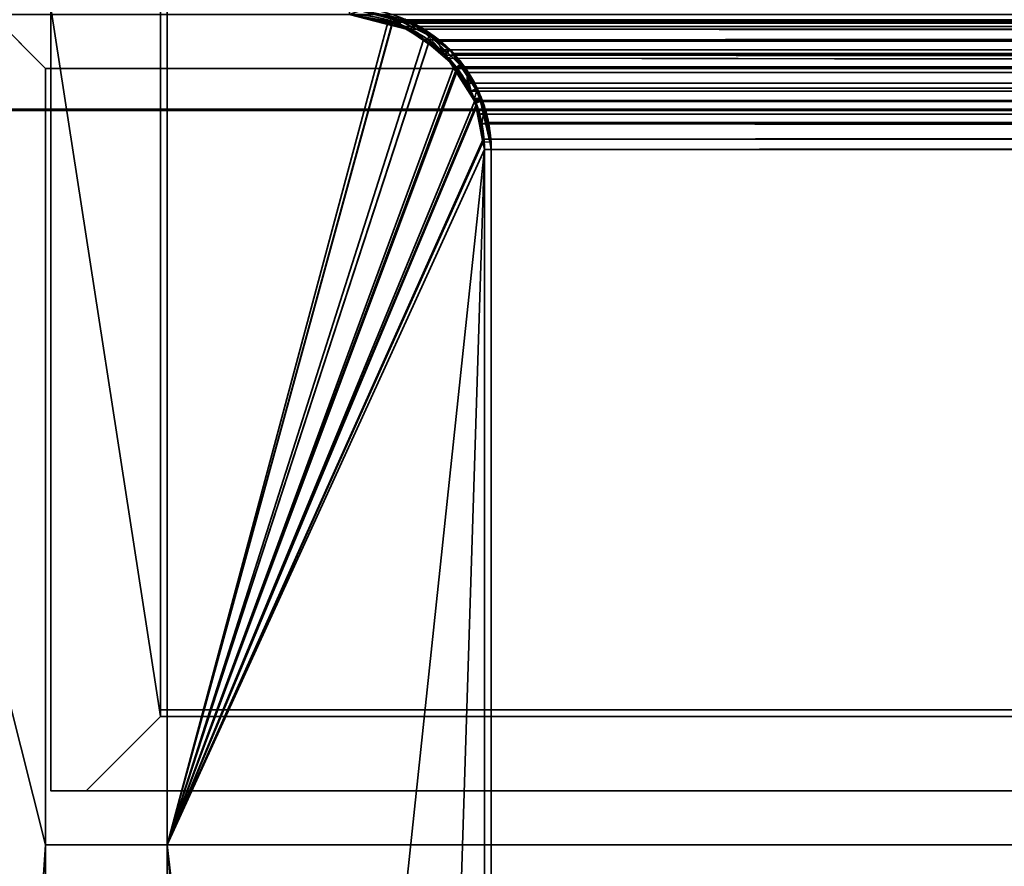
# Model space of a CAD drawing. Header units: millimetres. Extents: x -490 to 6690, y -115 to 152.
# Tile 876 of 1056: x 4028 to 4064, y 105 to 137. Entities that reach past the tile are written whole.
import ezdxf

# ---------------------------------------------------------------- set-up
doc = ezdxf.new("R2010")
doc.units = ezdxf.units.MM
doc.layers.add('152', color=253, linetype='Continuous')

# ---------------------------------------------------------------- blocks, each defined once
blk = doc.blocks.new('UG_SURFACE_004')
at = {"layer": '152', "color": 252, "linetype": 'Continuous', "lineweight": 35}
for points in [[(3856, 133.2, 2202.5), (5144, 133.2, 2202.5), (4994, 133.2, 2052.5), (4006, 133.2, 2052.5)], [(5144, -6.2, 2202.5), (5144, 133.2, 2202.5), (3856, 133.2, 2202.5), (3856, -6.2, 2202.5)], [(4006, -6.2, 2052.5), (4006, 133.2, 2052.5), (4994, 133.2, 2052.5), (4994, -6.2, 2052.5)]]:
    blk.add_3dface(points, dxfattribs=at)
blk = doc.blocks.new('UG_SURFACE_275')
at = {"layer": '152', "color": 254, "linetype": 'Continuous', "lineweight": 35}
for points in [[(4020.75, 136.75, 2032.75), (4020.75, -10, 2032.75), (4028.5, 106, 2025)], [(4028.5, 106, 2025), (4028.5, 134.75, 2025), (4026.5, 136.75, 2027), (4020.75, 136.75, 2032.75)], [(4020.75, 136.75, -7.5), (4026.5, 136.75, -7.5), (4028.5, 134.75, -7.5), (4028.5, 106, -7.5)], [(4028.5, 106, -7.5), (4020.75, -10, -7.5), (4020.75, 136.75, -7.5)], [(4026.5, 136.75, 2027), (4028.5, 134.75, 2025), (4028.5, 134.75, -7.5), (4026.5, 136.75, -7.5)], [(4033, 106, 2020.5), (4033, 136.75, 2020.5), (4033, 136.75, -7.5), (4033, 106, -7.5)], [(4041.325, 136.348, 2012.176), (4039.75, 136.75, 2013.75), (4033, 136.75, 2020.5), (4033, 106, 2020.5)], [(4033, 106, -7.5), (4033, 136.75, -7.5), (4039.75, 136.75, -7.5), (4041.332, 136.435, -7.5)], [(4039.75, 136.75, -7.5), (4039.75, 136.75, 2013.75), (4041.325, 136.348, 2012.176)], [(4041.325, 136.348, 2012.176), (4041.332, 136.435, -7.5), (4039.75, 136.75, -7.5)], [(4041.332, 136.435, -7.5), (4041.664, 136.369, -7.5), (4042.674, 135.694, -7.5), (4033, 106, -7.5)], [(4041.664, 136.369, -7.5), (4041.332, 136.435, -7.5), (4041.325, 136.348, 2012.176)], [(4041.664, 136.369, -7.5), (4041.325, 136.348, 2012.176), (4042.148, 136.138, 2011.352)], [(4042.148, 136.138, 2011.352), (4042.674, 135.694, -7.5), (4041.664, 136.369, -7.5)], [(4033, 106, 2020.5), (4042.682, 135.674, 2010.818), (4042.148, 136.138, 2011.352), (4041.325, 136.348, 2012.176)], [(4042.148, 136.138, 2011.352), (4042.682, 135.674, 2010.818), (4042.674, 135.694, -7.5)], [(4033, 106, -7.5), (4042.674, 135.694, -7.5), (4043.285, 135.286, -7.5), (4043.694, 134.674, -7.5)], [(4033, 106, 2020.5), (4043.766, 134.72, 2009.734), (4043.754, 134.745, 2009.747), (4042.682, 135.674, 2010.818)], [(4043.285, 135.286, -7.5), (4042.674, 135.694, -7.5), (4042.682, 135.674, 2010.818)], [(4043.285, 135.286, -7.5), (4042.682, 135.674, 2010.818), (4043.754, 134.745, 2009.747)], [(4043.754, 134.745, 2009.747), (4043.694, 134.674, -7.5), (4043.285, 135.286, -7.5)], [(4028.5, 134.75, 2025), (4028.5, 106, 2025), (4028.5, 106, -7.5), (4028.5, 134.75, -7.5)], [(4044.467, 133.372, 2009.033), (4043.766, 134.72, 2009.734), (4033, 106, 2020.5)], [(4033, 106, -7.5), (4043.694, 134.674, -7.5), (4044.369, 133.663, -7.5), (4044.427, 133.372, -7.5)], [(4043.754, 134.745, 2009.747), (4043.766, 134.72, 2009.734), (4043.694, 134.674, -7.5)], [(4044.369, 133.663, -7.5), (4043.694, 134.674, -7.5), (4043.766, 134.72, 2009.734)], [(4044.369, 133.663, -7.5), (4043.766, 134.72, 2009.734), (4044.467, 133.372, 2009.033)], [(4044.467, 133.372, 2009.033), (4044.427, 133.372, -7.5), (4044.369, 133.663, -7.5)], [(4044.702, 132.05, 2008.798), (4044.503, 133.303, 2008.997), (4044.467, 133.372, 2009.033), (4033, 106, 2020.5)], [(4044.427, 133.372, -7.5), (4044.69, 132.052, -7.5), (4033, 106, -7.5)], [(4044.427, 133.372, -7.5), (4044.467, 133.372, 2009.033), (4044.503, 133.303, 2008.997)], [(4044.503, 133.303, 2008.997), (4044.69, 132.052, -7.5), (4044.427, 133.372, -7.5)], [(4044.503, 133.303, 2008.997), (4044.702, 132.05, 2008.798), (4044.69, 132.052, -7.5)], [(4044.69, 132.052, -7.5), (4044.75, 131.75, -7.5), (4044.75, 5, -7.5), (4033, 106, -7.5)], [(4033, 106, 2020.5), (4033, 21, 2020.5), (4044.75, 131.75, 2008.75), (4044.702, 132.05, 2008.798)], [(4044.69, 132.052, -7.5), (4044.702, 132.05, 2008.798), (4044.75, 131.75, 2008.75)], [(4044.75, 131.75, 2008.75), (4044.75, 131.75, -7.5), (4044.69, 132.052, -7.5)], [(4037, 13, 2016.5), (4041, 13, 2012.5), (4044.75, 131.75, 2008.75), (4033, 21, 2020.5)], [(4041, 13, 2012.5), (4041, 5, 2012.5), (4044.75, 5, 2008.75), (4044.75, 131.75, 2008.75)], [(4044.75, 131.75, 2008.75), (4044.75, 5, 2008.75), (4044.75, 5, -7.5), (4044.75, 131.75, -7.5)], [(4028.5, 21, 2025), (4028.5, 106, 2025), (4020.75, -10, 2032.75)], [(4020.75, -10, -7.5), (4028.5, 106, -7.5), (4028.5, 21, -7.5)], [(4028.5, 106, 2025), (4033, 106, 2020.5), (4033, 106, -7.5), (4028.5, 106, -7.5)], [(4028.5, 21, 2025), (4033, 21, 2020.5), (4033, 106, 2020.5), (4028.5, 106, 2025)], [(4028.5, 106, -7.5), (4033, 106, -7.5), (4033, 21, -7.5), (4028.5, 21, -7.5)], [(4033, 21, -7.5), (4033, 106, -7.5), (4041, 13, -7.5), (4037, 13, -7.5)], [(4041, 13, -7.5), (4033, 106, -7.5), (4044.75, 5, -7.5)]]:
    blk.add_3dface(points, dxfattribs=at)
blk = doc.blocks.new('UG_SURFACE_276')
at = {"layer": '152', "color": 7, "linetype": 'Continuous', "lineweight": 35}
for points in [[(4041.323, 136.674, -7.5), (4039.75, 137, 2013.75), (4041.665, 136.496, 2011.835)], [(4039.75, 137, -7.5), (4041.323, 136.674, -7.5), (4041.254, 136.463, -7.5), (4039.75, 136.75, -7.5)], [(4039.75, 136.75, 2013.75), (4041.429, 136.46, 2012.071), (4041.665, 136.496, 2011.835), (4039.75, 137, 2013.75)], [(4039.75, 136.75, -7.5), (4041.254, 136.463, -7.5), (4041.582, 136.368, 2011.919)], [(4041.582, 136.368, 2011.919), (4041.429, 136.46, 2012.071), (4039.75, 136.75, -7.5)], [(4041.429, 136.46, 2012.071), (4039.75, 136.75, 2013.75), (4039.75, 136.75, -7.5)], [(4041.591, 136.399, -7.5), (4041.254, 136.463, -7.5), (4041.323, 136.674, -7.5), (4041.676, 136.601, -7.5)], [(4041.254, 136.463, -7.5), (4041.591, 136.399, -7.5), (4041.582, 136.368, 2011.919)], [(4041.665, 136.496, 2011.835), (4041.676, 136.601, -7.5), (4041.323, 136.674, -7.5)], [(4041.665, 136.496, 2011.835), (4041.429, 136.46, 2012.071), (4041.582, 136.368, 2011.919)], [(4042.334, 136.32, 2011.166), (4041.665, 136.496, 2011.835), (4041.582, 136.368, 2011.919), (4043.118, 135.446, 2010.382)], [(4043.118, 135.446, 2010.382), (4041.582, 136.368, 2011.919), (4041.591, 136.399, -7.5)], [(4041.591, 136.399, -7.5), (4041.676, 136.601, -7.5), (4041.814, 136.572, -7.5)], [(4041.814, 136.572, -7.5), (4042.729, 135.956, -7.5), (4042.583, 135.747, -7.5), (4041.591, 136.399, -7.5)], [(4041.591, 136.399, -7.5), (4042.583, 135.747, -7.5), (4043.268, 135.257, 2010.232)], [(4043.268, 135.257, 2010.232), (4043.118, 135.446, 2010.382), (4041.591, 136.399, -7.5)], [(4041.814, 136.572, -7.5), (4041.676, 136.601, -7.5), (4041.665, 136.496, 2011.835)], [(4042.729, 135.956, -7.5), (4041.814, 136.572, -7.5), (4041.665, 136.496, 2011.835)], [(4042.729, 135.956, -7.5), (4041.665, 136.496, 2011.835), (4042.334, 136.32, 2011.166)], [(4042.334, 136.32, 2011.166), (4043.462, 135.462, -7.5), (4042.729, 135.956, -7.5)], [(4042.334, 136.32, 2011.166), (4043.401, 135.33, 2010.099), (4043.462, 135.462, -7.5)], [(4043.118, 135.446, 2010.382), (4043.401, 135.33, 2010.099), (4042.334, 136.32, 2011.166)], [(4043.285, 135.286, -7.5), (4042.583, 135.747, -7.5), (4042.729, 135.956, -7.5), (4043.462, 135.462, -7.5)], [(4042.583, 135.747, -7.5), (4043.285, 135.286, -7.5), (4043.268, 135.257, 2010.232)], [(4043.401, 135.33, 2010.099), (4043.118, 135.446, 2010.382), (4043.268, 135.257, 2010.232)], [(4043.268, 135.257, 2010.232), (4044.106, 134.205, 2009.394), (4044.116, 134.667, 2009.385), (4043.401, 135.33, 2010.099)], [(4044.106, 134.205, 2009.394), (4043.268, 135.257, 2010.232), (4043.285, 135.286, -7.5)], [(4043.462, 135.462, -7.5), (4043.835, 134.891, -7.5), (4043.644, 134.744, -7.5), (4043.285, 135.286, -7.5)], [(4043.285, 135.286, -7.5), (4043.644, 134.744, -7.5), (4044.368, 133.565, 2009.132)], [(4044.368, 133.565, 2009.132), (4044.106, 134.205, 2009.394), (4043.285, 135.286, -7.5)], [(4043.835, 134.891, -7.5), (4043.462, 135.462, -7.5), (4043.401, 135.33, 2010.099)], [(4043.835, 134.891, -7.5), (4043.401, 135.33, 2010.099), (4044.116, 134.667, 2009.385)], [(4044.384, 133.628, -7.5), (4043.644, 134.744, -7.5), (4043.835, 134.891, -7.5), (4044.625, 133.679, -7.5)], [(4043.644, 134.744, -7.5), (4044.384, 133.628, -7.5), (4044.368, 133.565, 2009.132)], [(4044.116, 134.667, 2009.385), (4044.625, 133.679, -7.5), (4043.835, 134.891, -7.5)], [(4044.582, 133.638, 2008.918), (4044.116, 134.667, 2009.385), (4044.106, 134.205, 2009.394), (4044.368, 133.565, 2009.132)], [(4044.116, 134.667, 2009.385), (4044.582, 133.638, 2008.918), (4044.625, 133.679, -7.5)], [(4044.368, 133.565, 2009.132), (4044.576, 133.058, 2008.924), (4044.818, 133.119, 2008.682), (4044.582, 133.638, 2008.918)], [(4044.384, 133.628, -7.5), (4044.392, 133.589, -7.5), (4044.368, 133.565, 2009.132)], [(4044.576, 133.058, 2008.924), (4044.368, 133.565, 2009.132), (4044.392, 133.589, -7.5)], [(4044.392, 133.589, -7.5), (4044.384, 133.628, -7.5), (4044.625, 133.679, -7.5), (4044.632, 133.668, -7.5)], [(4044.632, 133.668, -7.5), (4044.655, 133.548, -7.5), (4044.416, 133.461, -7.5), (4044.392, 133.589, -7.5)], [(4044.392, 133.589, -7.5), (4044.416, 133.461, -7.5), (4044.75, 131.75, 2008.75)], [(4044.75, 131.75, 2008.75), (4044.576, 133.058, 2008.924), (4044.392, 133.589, -7.5)], [(4044.655, 133.548, -7.5), (4044.945, 132.036, -7.5), (4044.697, 132.022, -7.5), (4044.416, 133.461, -7.5)], [(4044.75, 131.75, 2008.75), (4044.416, 133.461, -7.5), (4044.697, 132.022, -7.5)], [(4044.632, 133.668, -7.5), (4044.625, 133.679, -7.5), (4044.582, 133.638, 2008.918)], [(4044.655, 133.548, -7.5), (4044.632, 133.668, -7.5), (4044.582, 133.638, 2008.918)], [(4044.582, 133.638, 2008.918), (4044.945, 132.036, -7.5), (4044.655, 133.548, -7.5)], [(4044.945, 132.036, -7.5), (4044.582, 133.638, 2008.918), (4044.818, 133.119, 2008.682)], [(4045, 131.75, 2008.5), (4044.818, 133.119, 2008.682), (4044.576, 133.058, 2008.924), (4044.75, 131.75, 2008.75)], [(4044.818, 133.119, 2008.682), (4045, 131.75, -7.5), (4044.945, 132.036, -7.5)], [(4044.818, 133.119, 2008.682), (4045, 131.75, 2008.5), (4045, 131.75, -7.5)], [(4044.945, 132.036, -7.5), (4045, 131.75, -7.5), (4044.75, 131.75, -7.5), (4044.697, 132.022, -7.5)], [(4044.697, 132.022, -7.5), (4044.75, 131.75, -7.5), (4044.75, 131.75, 2008.75)], [(4044.75, 131.75, 2008.75), (4044.75, 5, 2008.75), (4045, 5, 2008.5), (4045, 131.75, 2008.5)], [(4045, 131.75, -7.5), (4045, 5, -7.5), (4044.75, 5, -7.5), (4044.75, 131.75, -7.5)], [(4044.75, 5, 2008.75), (4044.75, 131.75, 2008.75), (4044.75, 131.75, -7.5), (4044.75, 5, -7.5)], [(4045, 5, -7.5), (4045, 131.75, -7.5), (4045, 131.75, 2008.5), (4045, 5, 2008.5)]]:
    blk.add_3dface(points, dxfattribs=at)
blk = doc.blocks.new('UG_SURFACE_277')
at = {"layer": '152', "color": 254, "linetype": 'Continuous', "lineweight": 35}
for points in [[(4020.75, 136.75, 2032.75), (4026.5, 136.75, 2027), (4028.5, 134.75, 2025), (4028.5, 106, 2025)], [(4028.5, 106, 2025), (4020.75, -10, 2032.75), (4020.75, 136.75, 2032.75)], [(4979.25, -10, 2032.75), (4979.25, 136.75, 2032.75), (4020.75, 136.75, 2032.75), (4020.75, -10, 2032.75)], [(4973.5, 136.75, 2027), (4971.5, 134.75, 2025), (4028.5, 134.75, 2025), (4026.5, 136.75, 2027)], [(4967, 106, 2020.5), (4967, 136.75, 2020.5), (4033, 136.75, 2020.5), (4033, 106, 2020.5)], [(4033, 106, 2020.5), (4033, 136.75, 2020.5), (4039.75, 136.75, 2013.75), (4041.19, 136.501, 2012.31)], [(4039.75, 136.75, 2013.75), (4960.25, 136.75, 2013.75), (4958.81, 136.501, 2012.31), (4041.19, 136.501, 2012.31)], [(4033, 106, 2020.5), (4041.19, 136.501, 2012.31), (4041.429, 136.46, 2012.071), (4042.499, 135.817, 2011.001)], [(4041.429, 136.46, 2012.071), (4041.19, 136.501, 2012.31), (4958.81, 136.501, 2012.31)], [(4041.429, 136.46, 2012.071), (4958.81, 136.501, 2012.31), (4958.571, 136.46, 2012.071)], [(4958.571, 136.46, 2012.071), (4042.499, 135.817, 2011.001), (4041.429, 136.46, 2012.071)], [(4958.571, 136.46, 2012.071), (4957.501, 135.817, 2011.001), (4042.499, 135.817, 2011.001)], [(4033, 106, 2020.5), (4042.499, 135.817, 2011.001), (4043.118, 135.446, 2010.382), (4043.621, 134.814, 2009.879)], [(4043.118, 135.446, 2010.382), (4042.499, 135.817, 2011.001), (4957.501, 135.817, 2011.001)], [(4043.118, 135.446, 2010.382), (4957.501, 135.817, 2011.001), (4956.882, 135.446, 2010.382)], [(4956.882, 135.446, 2010.382), (4043.621, 134.814, 2009.879), (4043.118, 135.446, 2010.382)], [(4956.882, 135.446, 2010.382), (4956.379, 134.814, 2009.879), (4043.621, 134.814, 2009.879)], [(4971.5, 134.75, 2025), (4971.5, 106, 2025), (4028.5, 106, 2025), (4028.5, 134.75, 2025)], [(4033, 106, 2020.5), (4043.621, 134.814, 2009.879), (4044.106, 134.205, 2009.394), (4044.381, 133.533, 2009.119)], [(4044.106, 134.205, 2009.394), (4043.621, 134.814, 2009.879), (4956.379, 134.814, 2009.879)], [(4044.106, 134.205, 2009.394), (4956.379, 134.814, 2009.879), (4955.894, 134.205, 2009.394)], [(4955.894, 134.205, 2009.394), (4044.381, 133.533, 2009.119), (4044.106, 134.205, 2009.394)], [(4955.894, 134.205, 2009.394), (4955.619, 133.533, 2009.119), (4044.381, 133.533, 2009.119)], [(4044.381, 133.533, 2009.119), (4044.576, 133.058, 2008.924), (4044.699, 132.137, 2008.801), (4033, 106, 2020.5)], [(4044.576, 133.058, 2008.924), (4044.381, 133.533, 2009.119), (4955.619, 133.533, 2009.119)], [(4044.576, 133.058, 2008.924), (4955.619, 133.533, 2009.119), (4955.424, 133.058, 2008.924)], [(4955.424, 133.058, 2008.924), (4044.699, 132.137, 2008.801), (4044.576, 133.058, 2008.924)], [(4955.424, 133.058, 2008.924), (4955.301, 132.137, 2008.801), (4044.699, 132.137, 2008.801)], [(4044.699, 132.137, 2008.801), (4044.75, 131.75, 2008.75), (4033, 106, 2020.5)], [(4044.699, 132.137, 2008.801), (4955.301, 132.137, 2008.801), (4955.25, 131.75, 2008.75), (4044.75, 131.75, 2008.75)], [(4044.75, 131.75, 2008.75), (4033, 21, 2020.5), (4033, 106, 2020.5)], [(4033, 21, 2020.5), (4044.75, 131.75, 2008.75), (4041, 13, 2012.5), (4037, 13, 2016.5)], [(4044.75, 131.75, 2008.75), (4044.75, 5, 2008.75), (4041, 5, 2012.5), (4041, 13, 2012.5)], [(4955.25, 131.75, 2008.75), (4955.25, 5, 2008.75), (4044.75, 5, 2008.75), (4044.75, 131.75, 2008.75)], [(4020.75, -10, 2032.75), (4028.5, 106, 2025), (4028.5, 21, 2025)], [(4967, 106, 2020.5), (4033, 106, 2020.5), (4028.5, 106, 2025), (4971.5, 106, 2025)], [(4028.5, 106, 2025), (4033, 106, 2020.5), (4033, 21, 2020.5), (4028.5, 21, 2025)]]:
    blk.add_3dface(points, dxfattribs=at)
blk = doc.blocks.new('UG_SURFACE_278')
at = {"layer": '152', "color": 7, "linetype": 'Continuous', "lineweight": 35}
for points in [[(4040.156, 136.903, 2013.344), (4041.643, 136.546, 2011.857), (4041.58, 136.311, 2011.92), (4039.75, 136.75, 2013.75)], [(4041.58, 136.311, 2011.92), (4958.42, 136.311, 2011.92), (4960.25, 136.75, 2013.75), (4039.75, 136.75, 2013.75)], [(4040.156, 136.903, 2013.344), (4959.844, 136.903, 2013.344), (4958.357, 136.546, 2011.857), (4041.643, 136.546, 2011.857)], [(4041.643, 136.546, 2011.857), (4042.13, 136.43, 2011.37), (4042.016, 136.207, 2011.484), (4041.58, 136.311, 2011.92)], [(4042.13, 136.43, 2011.37), (4041.643, 136.546, 2011.857), (4958.357, 136.546, 2011.857)], [(4043.278, 135.249, 2010.222), (4042.016, 136.207, 2011.484), (4042.13, 136.43, 2011.37), (4043.015, 135.758, 2010.485)], [(4042.13, 136.43, 2011.37), (4958.357, 136.546, 2011.857), (4957.87, 136.43, 2011.37)], [(4957.87, 136.43, 2011.37), (4043.015, 135.758, 2010.485), (4042.13, 136.43, 2011.37)], [(4957.87, 136.43, 2011.37), (4956.985, 135.758, 2010.485), (4043.015, 135.758, 2010.485)], [(4957.984, 136.207, 2011.484), (4041.58, 136.311, 2011.92), (4042.016, 136.207, 2011.484)], [(4957.984, 136.207, 2011.484), (4958.42, 136.311, 2011.92), (4041.58, 136.311, 2011.92)], [(4042.016, 136.207, 2011.484), (4956.722, 135.249, 2010.222), (4957.984, 136.207, 2011.484)], [(4042.016, 136.207, 2011.484), (4043.278, 135.249, 2010.222), (4956.722, 135.249, 2010.222)], [(4043.015, 135.758, 2010.485), (4043.618, 135.3, 2009.882), (4043.434, 135.131, 2010.066), (4043.278, 135.249, 2010.222)], [(4043.618, 135.3, 2009.882), (4043.015, 135.758, 2010.485), (4956.985, 135.758, 2010.485)], [(4043.618, 135.3, 2009.882), (4956.985, 135.758, 2010.485), (4956.382, 135.3, 2009.882)], [(4044.257, 133.916, 2009.243), (4043.434, 135.131, 2010.066), (4043.618, 135.3, 2009.882), (4044.092, 134.6, 2009.408)], [(4956.382, 135.3, 2009.882), (4044.092, 134.6, 2009.408), (4043.618, 135.3, 2009.882)], [(4956.382, 135.3, 2009.882), (4955.908, 134.6, 2009.408), (4044.092, 134.6, 2009.408)], [(4043.278, 135.249, 2010.222), (4955.743, 133.916, 2009.243), (4956.566, 135.131, 2010.066)], [(4955.743, 133.916, 2009.243), (4043.278, 135.249, 2010.222), (4043.434, 135.131, 2010.066)], [(4956.566, 135.131, 2010.066), (4956.722, 135.249, 2010.222), (4043.278, 135.249, 2010.222)], [(4043.434, 135.131, 2010.066), (4955.628, 133.566, 2009.128), (4955.743, 133.916, 2009.243)], [(4043.434, 135.131, 2010.066), (4044.257, 133.916, 2009.243), (4955.628, 133.566, 2009.128)], [(4044.092, 134.6, 2009.408), (4044.482, 134.024, 2009.018), (4044.257, 133.916, 2009.243)], [(4044.482, 134.024, 2009.018), (4044.092, 134.6, 2009.408), (4955.908, 134.6, 2009.408)], [(4044.482, 134.024, 2009.018), (4955.908, 134.6, 2009.408), (4955.518, 134.024, 2009.018)], [(4044.372, 133.566, 2009.128), (4044.257, 133.916, 2009.243), (4044.482, 134.024, 2009.018)], [(4044.257, 133.916, 2009.243), (4044.372, 133.566, 2009.128), (4955.628, 133.566, 2009.128)], [(4044.659, 132.702, 2008.842), (4044.372, 133.566, 2009.128), (4044.482, 134.024, 2009.018), (4044.743, 133.236, 2008.757)], [(4955.518, 134.024, 2009.018), (4044.743, 133.236, 2008.757), (4044.482, 134.024, 2009.018)], [(4955.518, 134.024, 2009.018), (4955.257, 133.236, 2008.757), (4044.743, 133.236, 2008.757)], [(4955.341, 132.702, 2008.842), (4044.372, 133.566, 2009.128), (4044.659, 132.702, 2008.842)], [(4955.341, 132.702, 2008.842), (4955.628, 133.566, 2009.128), (4044.372, 133.566, 2009.128)], [(4044.743, 133.236, 2008.757), (4044.904, 132.749, 2008.596), (4044.659, 132.702, 2008.842)], [(4044.904, 132.749, 2008.596), (4044.743, 133.236, 2008.757), (4955.257, 133.236, 2008.757)], [(4044.904, 132.749, 2008.596), (4955.257, 133.236, 2008.757), (4955.096, 132.749, 2008.596)], [(4044.75, 131.75, 2008.75), (4044.659, 132.702, 2008.842), (4044.904, 132.749, 2008.596), (4045, 131.75, 2008.5)], [(4955.096, 132.749, 2008.596), (4045, 131.75, 2008.5), (4044.904, 132.749, 2008.596)], [(4955.096, 132.749, 2008.596), (4955, 131.75, 2008.5), (4045, 131.75, 2008.5)], [(4044.659, 132.702, 2008.842), (4955.25, 131.75, 2008.75), (4955.341, 132.702, 2008.842)], [(4044.659, 132.702, 2008.842), (4044.75, 131.75, 2008.75), (4955.25, 131.75, 2008.75)], [(4955.25, 5, 2008.75), (4955.25, 131.75, 2008.75), (4044.75, 131.75, 2008.75), (4044.75, 5, 2008.75)], [(4045, 131.75, 2008.5), (4045, 5, 2008.5), (4044.75, 5, 2008.75), (4044.75, 131.75, 2008.75)], [(4045, 5, 2008.5), (4045, 131.75, 2008.5), (4955, 131.75, 2008.5), (4955, 5, 2008.5)]]:
    blk.add_3dface(points, dxfattribs=at)
blk = doc.blocks.new('UG_SURFACE_313')
at = {"layer": '152', "color": 7, "linetype": 'Continuous', "lineweight": 35}
for points in [[(4033, 149, -7.5), (4033, 111, -7.5), (4032.75, 111, -7.5), (4032.75, 149, -7.5)], [(4032.75, 111, 2020.75), (4032.75, 149, 2020.75), (4032.75, 149, -7.5), (4032.75, 111, -7.5)], [(4032.75, 149, 2020.75), (4032.75, 111, 2020.75), (4033, 111, 2020.5), (4033, 149, 2020.5)], [(4033, 111, -7.5), (4033, 149, -7.5), (4033, 149, 2020.5), (4033, 111, 2020.5)], [(4032.75, 111, 2020.75), (4032.75, 111, -7.5), (4033, 111, -7.5), (4033, 111, 2020.5)]]:
    blk.add_3dface(points, dxfattribs=at)
blk = doc.blocks.new('UG_SURFACE_315')
at = {"layer": '152', "color": 14, "linetype": 'Continuous', "lineweight": 35}
for points in [[(4027.75, 152, -7.5), (4027.75, 137, -7.5), (4027.75, 137, 2025.75), (4027.75, 152, 2025.75)], [(4027.75, 137, -7.5), (4027.75, 152, -7.5), (4029.75, 152, -7.5), (4030.02, 151.946, -7.5)], [(4030.021, 151.931, 2023.479), (4029.75, 152, 2023.75), (4027.75, 152, 2025.75), (4027.75, 137, 2025.75)], [(4029.75, 152, 2023.75), (4029.75, 152, -7.5), (4027.75, 152, -7.5), (4027.75, 152, 2025.75)], [(4030.02, 151.946, -7.5), (4030.898, 151.772, -7.5), (4030.918, 151.759, -7.5), (4027.75, 137, -7.5)], [(4030.912, 151.703, 2022.588), (4030.021, 151.931, 2023.479), (4027.75, 137, 2025.75)], [(4027.75, 137, -7.5), (4030.918, 151.759, -7.5), (4031.671, 151.255, -7.5)], [(4027.75, 137, 2025.75), (4031.663, 151.221, 2021.837), (4031.188, 151.633, 2022.311), (4030.912, 151.703, 2022.588)], [(4029.75, 152, -7.5), (4029.75, 152, 2023.75), (4030.021, 151.931, 2023.479)], [(4030.021, 151.931, 2023.479), (4030.02, 151.946, -7.5), (4029.75, 152, -7.5)], [(4030.02, 151.946, -7.5), (4030.021, 151.931, 2023.479), (4030.912, 151.703, 2022.588)], [(4030.912, 151.703, 2022.588), (4030.898, 151.772, -7.5), (4030.02, 151.946, -7.5)], [(4030.912, 151.703, 2022.588), (4030.918, 151.759, -7.5), (4030.898, 151.772, -7.5)], [(4030.918, 151.759, -7.5), (4030.912, 151.703, 2022.588), (4031.188, 151.633, 2022.311)], [(4031.188, 151.633, 2022.311), (4031.671, 151.255, -7.5), (4030.918, 151.759, -7.5)], [(4031.188, 151.633, 2022.311), (4031.663, 151.221, 2021.837), (4031.671, 151.255, -7.5)], [(4031.671, 151.255, -7.5), (4031.871, 151.121, -7.5), (4032.238, 150.573, -7.5), (4027.75, 137, -7.5)], [(4027.75, 137, 2025.75), (4032.264, 150.582, 2021.236), (4032.152, 150.797, 2021.348), (4031.663, 151.221, 2021.837)], [(4031.871, 151.121, -7.5), (4031.671, 151.255, -7.5), (4031.663, 151.221, 2021.837)], [(4031.871, 151.121, -7.5), (4031.663, 151.221, 2021.837), (4032.152, 150.797, 2021.348)], [(4032.152, 150.797, 2021.348), (4032.238, 150.573, -7.5), (4031.871, 151.121, -7.5)], [(4032.626, 149.777, 2020.874), (4032.601, 149.932, 2020.898), (4032.264, 150.582, 2021.236), (4027.75, 137, 2025.75)], [(4032.152, 150.797, 2021.348), (4032.264, 150.582, 2021.236), (4032.238, 150.573, -7.5)], [(4032.522, 150.148, -7.5), (4032.238, 150.573, -7.5), (4032.264, 150.582, 2021.236)], [(4032.522, 150.148, -7.5), (4032.264, 150.582, 2021.236), (4032.601, 149.932, 2020.898)], [(4032.238, 150.573, -7.5), (4032.522, 150.148, -7.5), (4032.596, 149.773, -7.5), (4027.75, 137, -7.5)], [(4032.601, 149.932, 2020.898), (4032.596, 149.773, -7.5), (4032.522, 150.148, -7.5)], [(4032.601, 149.932, 2020.898), (4032.626, 149.777, 2020.874), (4032.596, 149.773, -7.5)], [(4027.75, 137, 2025.75), (4028.7, 137, 2024.8), (4032.75, 149, 2020.75), (4032.626, 149.777, 2020.874)], [(4032.596, 149.773, -7.5), (4032.75, 149, -7.5), (4028.7, 137, -7.5), (4027.75, 137, -7.5)], [(4032.596, 149.773, -7.5), (4032.626, 149.777, 2020.874), (4032.75, 149, 2020.75)], [(4032.75, 149, 2020.75), (4032.75, 149, -7.5), (4032.596, 149.773, -7.5)], [(4028.7, 137, -7.5), (4032.75, 149, -7.5), (4032.75, 110.75, -7.5)], [(4032.75, 110.75, 2020.75), (4032.75, 149, 2020.75), (4028.7, 137, 2024.8)], [(4032.75, 110.75, -7.5), (4032.75, 149, -7.5), (4032.75, 149, 2020.75), (4032.75, 110.75, 2020.75)], [(4027.75, 137, 2025.75), (4027.75, 137, -7.5), (4028.7, 137, -7.5), (4028.7, 137, 2024.8)], [(4028.7, 137, -7.5), (4028.7, 108, -7.5), (4028.7, 108, 2024.8), (4028.7, 137, 2024.8)], [(4032.75, 110.75, -7.5), (4030, 108, -7.5), (4028.7, 108, -7.5), (4028.7, 137, -7.5)], [(4028.7, 137, 2024.8), (4028.7, 108, 2024.8), (4030, 108, 2023.5), (4032.75, 110.75, 2020.75)], [(4030, 108, -7.5), (4032.75, 110.75, -7.5), (4032.75, 110.75, 2020.75), (4030, 108, 2023.5)], [(4028.7, 108, 2024.8), (4028.7, 108, -7.5), (4030, 108, -7.5), (4030, 108, 2023.5)]]:
    blk.add_3dface(points, dxfattribs=at)
blk = doc.blocks.new('UG_SURFACE_316')
at = {"layer": '152', "color": 7, "linetype": 'Continuous', "lineweight": 35}
for points in [[(3952.5, 149, 2101), (3952.5, 133.25, 2101), (5047.5, 133.25, 2101), (5047.5, 149, 2101)], [(5047.25, 149, 2100.75), (5047.25, 133.25, 2100.75), (3952.75, 133.25, 2100.75), (3952.75, 149, 2100.75)], [(4967.25, 111, 2020.75), (4967.25, 149, 2020.75), (4032.75, 149, 2020.75), (4032.75, 111, 2020.75)], [(4033, 149, 2020.5), (4033, 111, 2020.5), (4032.75, 111, 2020.75), (4032.75, 149, 2020.75)], [(4033, 111, 2020.5), (4033, 149, 2020.5), (4967, 149, 2020.5), (4967, 111, 2020.5)], [(5047.25, 133.25, 2100.75), (5047.5, 133.25, 2101), (3952.5, 133.25, 2101), (3952.75, 133.25, 2100.75)], [(4967, 111, 2020.5), (4967.25, 111, 2020.75), (4032.75, 111, 2020.75), (4033, 111, 2020.5)]]:
    blk.add_3dface(points, dxfattribs=at)
blk = doc.blocks.new('UG_SURFACE_317')
at = {"layer": '152', "color": 14, "linetype": 'Continuous', "lineweight": 35}
for points in [[(4028.7, 137, 2024.8), (4032.75, 149, 2020.75), (4032.75, 110.75, 2020.75)], [(4032.75, 110.75, 2020.75), (4032.75, 149, 2020.75), (4967.25, 149, 2020.75), (4967.25, 110.75, 2020.75)], [(4028.7, 137, 2024.8), (4028.7, 108, 2024.8), (4971.3, 108, 2024.8), (4971.3, 137, 2024.8)], [(4032.75, 110.75, 2020.75), (4030, 108, 2023.5), (4028.7, 108, 2024.8), (4028.7, 137, 2024.8)], [(4030, 108, 2023.5), (4032.75, 110.75, 2020.75), (4967.25, 110.75, 2020.75), (4970, 108, 2023.5)], [(4970, 108, 2023.5), (4971.3, 108, 2024.8), (4028.7, 108, 2024.8), (4030, 108, 2023.5)]]:
    blk.add_3dface(points, dxfattribs=at)
blk = doc.blocks.new('UG_SURFACE_318')
at = {"layer": '152', "color": 14, "linetype": 'Continuous', "lineweight": 35}
for points in [[(5042.25, 133.25, 2095.75), (3957.75, 133.25, 2095.75), (3957.75, 152, 2095.75), (5042.25, 152, 2095.75)], [(3952.75, 149, 2100.75), (3952.75, 133.25, 2100.75), (5047.25, 133.25, 2100.75), (5047.25, 149, 2100.75)], [(5042.25, 133.25, 2095.75), (5047.25, 133.25, 2100.75), (3952.75, 133.25, 2100.75), (3957.75, 133.25, 2095.75)]]:
    blk.add_3dface(points, dxfattribs=at)

msp = doc.modelspace()

# ---------------------------------------------------------------- linework, layer by layer
at = {"layer": '152', "linetype": 'Continuous', "lineweight": -3}
for p, q in [((4032.75, 149, -7.5), (4032.75, 110.75, -7.5)), ((4032.75, 149, 2020.75), (4032.75, 111, 2020.75)), ((4032.75, 149, 2020.75), (4032.75, 110.75, 2020.75)), ((4032.75, 149, 2020.75), (4032.75, 110.75, 2020.75)), ((4032.75, 149, -7.5), (4032.75, 111, -7.5)), ((4032.75, 149, 2020.75), (4032.75, 111, 2020.75)), ((4033, 149, -7.5), (4033, 111, -7.5)), ((4033, 149, 2020.5), (4033, 111, 2020.5)), ((4033, 149, 2020.5), (4033, 111, 2020.5)), ((4026.5, 136.75, 2027), (4028.5, 134.75, 2025)), ((4026.5, 136.75, 2027), (4028.5, 134.75, 2025)), ((4026.5, 136.75, -7.5), (4028.5, 134.75, -7.5)), ((4028.7, 108, -7.5), (4028.7, 137, -7.5)), ((4028.7, 108, 2024.8), (4028.7, 137, 2024.8)), ((4028.7, 108, 2024.8), (4028.7, 137, 2024.8)), ((4033, 106, 2020.5), (4033, 136.75, 2020.5)), ((4033, 106, 2020.5), (4033, 136.75, 2020.5)), ((4033, 106, -7.5), (4033, 136.75, -7.5)), ((4028.5, 134.75, -7.5), (4028.5, 106, -7.5)), ((4028.5, 134.75, 2025), (4028.5, 106, 2025)), ((4028.5, 134.75, 2025), (4028.5, 134.75, -7.5)), ((4971.5, 134.75, 2025), (4028.5, 134.75, 2025)), ((4028.5, 134.75, 2025), (4028.5, 106, 2025)), ((3856, 133.2, 2202.5), (5144, 133.2, 2202.5)), ((3952.5, 133.25, 2101), (5047.5, 133.25, 2101)), ((3952.75, 133.25, 2100.75), (5047.25, 133.25, 2100.75)), ((3952.75, 133.25, 2100.75), (5047.25, 133.25, 2100.75)), ((3957.75, 133.25, 2095.75), (5042.25, 133.25, 2095.75)), ((4994, 133.2, 2052.5), (4006, 133.2, 2052.5)), ((4955.25, 131.75, 2008.75), (4044.75, 131.75, 2008.75)), ((4044.75, 131.75, 2008.75), (4044.75, 5, 2008.75)), ((4044.75, 5, 2008.75), (4044.75, 131.75, 2008.75)), ((4044.75, 131.75, 2008.75), (4044.75, 5, 2008.75)), ((4044.75, 131.75, -7.5), (4044.75, 5, -7.5)), ((4044.75, 131.75, 2008.75), (4044.75, 131.75, -7.5)), ((4044.75, 5, -7.5), (4044.75, 131.75, -7.5)), ((4044.75, 5, 2008.75), (4044.75, 131.75, 2008.75)), ((4955.25, 131.75, 2008.75), (4044.75, 131.75, 2008.75)), ((4044.75, 131.75, 2008.75), (4044.75, 131.75, -7.5)), ((4045, 131.75, 2008.5), (4045, 131.75, -7.5)), ((4955, 131.75, 2008.5), (4045, 131.75, 2008.5)), ((4045, 5, -7.5), (4045, 131.75, -7.5)), ((4045, 5, 2008.5), (4045, 131.75, 2008.5)), ((4045, 5, 2008.5), (4045, 131.75, 2008.5)), ((4967.25, 111, 2020.75), (4032.75, 111, 2020.75)), ((4032.75, 111, 2020.75), (4033, 111, 2020.5)), ((4033, 111, 2020.5), (4032.75, 111, 2020.75)), ((4033, 111, -7.5), (4032.75, 111, -7.5)), ((4032.75, 111, -7.5), (4032.75, 111, 2020.75)), ((4033, 111, -7.5), (4033, 111, 2020.5)), ((4967, 111, 2020.5), (4033, 111, 2020.5)), ((4030, 108, 2023.5), (4032.75, 110.75, 2020.75)), ((4032.75, 110.75, -7.5), (4030, 108, -7.5)), ((4032.75, 110.75, 2020.75), (4030, 108, 2023.5)), ((4032.75, 110.75, 2020.75), (4967.25, 110.75, 2020.75)), ((4032.75, 110.75, -7.5), (4032.75, 110.75, 2020.75)), ((4030, 108, -7.5), (4028.7, 108, -7.5)), ((4030, 108, 2023.5), (4028.7, 108, 2024.8)), ((4028.7, 108, -7.5), (4028.7, 108, 2024.8)), ((4028.7, 108, 2024.8), (4971.3, 108, 2024.8)), ((4028.7, 108, 2024.8), (4030, 108, 2023.5)), ((4030, 108, 2023.5), (4970, 108, 2023.5)), ((4030, 108, -7.5), (4030, 108, 2023.5)), ((4033, 106, 2020.5), (4028.5, 106, 2025)), ((4028.5, 106, 2025), (4028.5, 106, -7.5)), ((4028.5, 106, 2025), (4033, 106, 2020.5)), ((4971.5, 106, 2025), (4028.5, 106, 2025)), ((4028.5, 106, -7.5), (4033, 106, -7.5)), ((4967, 106, 2020.5), (4033, 106, 2020.5)), ((4033, 106, 2020.5), (4033, 106, -7.5))]:
    msp.add_line(p, q, dxfattribs=at)
msp.add_arc((4039.75, 131.75, -7.5), 5, 0, 90, dxfattribs=at)
for points in [[(4039.75, 137, 2013.75), (4045, 137, 2008.5), (4045, 131.75, 2008.5)], [(4044.75, 131.75, 2008.75), (4044.75, 136.75, 2008.75), (4039.75, 136.75, 2013.75)]]:
    msp.add_rational_spline(points, [1, 0.707106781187, 1], degree=2, dxfattribs=at)
for points, knots in [([(4039.75, 137, -7.5), (4041.128, 137, -7.5), (4042.49, 136.434, -7.5), (4044.434, 134.49, -7.5), (4045, 133.128, -7.5), (4045, 131.75, -7.5)], [0, 0, 0, 0, 0.5, 0.5, 1, 1, 1, 1]), ([(4039.75, 137, 2013.75), (4040.344, 137, 2013.156), (4040.926, 136.902, 2012.574), (4042.065, 136.5, 2011.435), (4042.625, 136.192, 2010.875), (4043.637, 135.34, 2009.863), (4044.099, 134.79, 2009.401), (4044.788, 133.415, 2008.712), (4045, 132.597, 2008.5), (4045, 131.75, 2008.5)], [0, 0, 0, 0, 0.25, 0.25, 0.5, 0.5, 0.75, 0.75, 1, 1, 1, 1]), ([(4039.75, 136.75, -7.5), (4040.339, 136.75, -7.5), (4040.975, 136.643, -7.5), (4042.206, 136.155, -7.5), (4042.797, 135.774, -7.5), (4043.774, 134.797, -7.5), (4044.155, 134.206, -7.5), (4044.643, 132.975, -7.5), (4044.75, 132.339, -7.5), (4044.75, 131.75, -7.5)], [0, 0, 0, 0, 0.25, 0.25, 0.5, 0.5, 0.75, 0.75, 1, 1, 1, 1]), ([(4044.75, 131.75, 2008.75), (4044.75, 132.557, 2008.75), (4044.549, 133.331, 2008.951), (4043.897, 134.636, 2009.603), (4043.459, 135.162, 2010.041), (4042.006, 136.389, 2011.494), (4040.881, 136.75, 2012.619), (4039.75, 136.75, 2013.75)], [0, 0, 0, 0, 0.25, 0.25, 0.5, 0.5, 1, 1, 1, 1]), ([(4044.75, 131.75, 2008.75), (4044.75, 132.557, 2008.75), (4044.549, 133.331, 2008.951), (4043.897, 134.636, 2009.603), (4043.459, 135.162, 2010.041), (4042.006, 136.389, 2011.494), (4040.881, 136.75, 2012.619), (4039.75, 136.75, 2013.75)], [0, 0, 0, 0, 0.25, 0.25, 0.5, 0.5, 1, 1, 1, 1]), ([(4039.75, 136.75, 2013.75), (4040.316, 136.75, 2013.184), (4040.87, 136.657, 2012.63), (4041.955, 136.274, 2011.545), (4042.488, 135.981, 2011.012), (4043.452, 135.169, 2010.048), (4043.892, 134.645, 2009.608), (4044.548, 133.335, 2008.952), (4044.75, 132.557, 2008.75), (4044.75, 131.75, 2008.75)], [0, 0, 0, 0, 0.25, 0.25, 0.5, 0.5, 0.75, 0.75, 1, 1, 1, 1])]:
    msp.add_open_spline(points, degree=3, knots=knots, dxfattribs=at)
msp.add_open_spline([(4044.75, 131.75, -7.5), (4045, 131.75, -7.5)], degree=1, dxfattribs=at)

# ---------------------------------------------------------------- block references
for name in ['UG_SURFACE_313', 'UG_SURFACE_316', 'UG_SURFACE_318', 'UG_SURFACE_315', 'UG_SURFACE_317', 'UG_SURFACE_275', 'UG_SURFACE_277', 'UG_SURFACE_276', 'UG_SURFACE_278', 'UG_SURFACE_004']:
    msp.add_blockref(name, (0, 0), dxfattribs=at)

doc.saveas('drawing.dxf')
